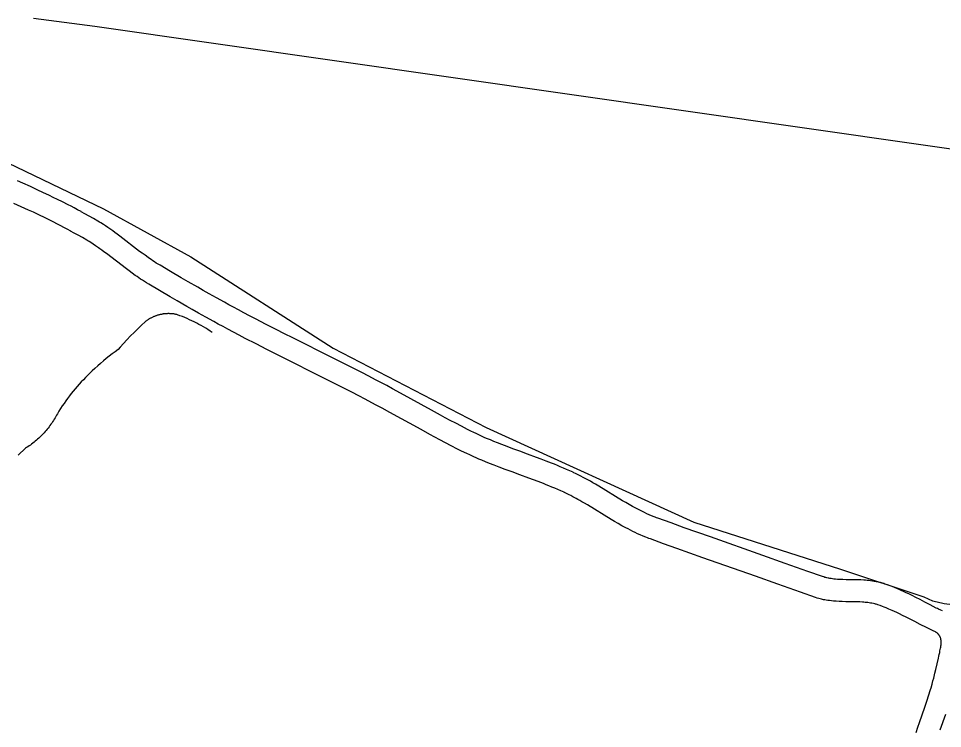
# Model space of a CAD drawing. Extents: x 3177185 to 3215018, y 812988 to 838321.
# Drawn here: x 3189570 to 3190830, y 832662 to 833629 of the extents above; entities that cross this region are included whole.
import ezdxf

# ---------------------------------------------------------------- set-up
doc = ezdxf.new("R2010")
doc.units = 0
doc.layers.add('V-ROAD-CNTR', color=7, linetype='Continuous')
doc.layers.add('V-TOPO-SHOR', color=7, linetype='Continuous')

msp = doc.modelspace()

# ---------------------------------------------------------------- linework, layer by layer
at = {"layer": 'V-ROAD-CNTR'}
for points in [[(3189655.8, 833366.1), (3189650.9, 833368.7), (3189646.3, 833371.1), (3189642, 833373.4), (3189637.9, 833375.5), (3189630.3, 833379.4), (3189623.7, 833382.7), (3189617.8, 833385.6), (3189612.6, 833388.1), (3189603.6, 833392.3), (3189596.8, 833395.5), (3189586.6, 833400.2), (3189576.4, 833404.8), (3189569.2, 833408)], [(3189641.5, 833339.7), (3189636.7, 833342.3), (3189632.3, 833344.6), (3189628.2, 833346.8), (3189624.3, 833348.8), (3189616.9, 833352.6), (3189610.4, 833355.8), (3189604.7, 833358.6), (3189599.7, 833361), (3189590.8, 833365.2), (3189584.2, 833368.3), (3189574.2, 833372.9), (3189564.1, 833377.4)], [(3190326.3, 833010.8), (3190321.8, 833012.8), (3190317.3, 833014.8), (3190313, 833016.6), (3190308.8, 833018.4), (3190304.8, 833020.1), (3190300.8, 833021.7), (3190297, 833023.2), (3190289.6, 833026), (3190282.7, 833028.7), (3190276.2, 833031.1), (3190264.1, 833035.6), (3190253.5, 833039.5), (3190244.3, 833042.9), (3190236.3, 833045.9), (3190229.3, 833048.5), (3190223.3, 833050.9), (3190218.1, 833053), (3190213.5, 833054.9), (3190209.5, 833056.6), (3190206.1, 833058), (3190203.1, 833059.3), (3190197.8, 833061.7), (3190194, 833063.5), (3190191.1, 833064.9), (3190186.8, 833067), (3190182.5, 833069.1), (3190174.1, 833073.5), (3190166.2, 833077.6), (3190158.9, 833081.5), (3190152, 833085.2), (3190145.5, 833088.7), (3190133.4, 833095.3), (3190090.9, 833118.8), (3190080.2, 833124.6), (3190072.2, 833129), (3190066.1, 833132.2), (3190057, 833137), (3190047.8, 833141.8), (3190038.1, 833146.8), (3190029.1, 833151.4), (3190012.1, 833160), (3189997.2, 833167.5), (3189945.1, 833193.6), (3189932.1, 833200.2), (3189922.4, 833205.1), (3189907.8, 833212.5), (3189893.3, 833220), (3189885, 833224.3), (3189877.3, 833228.3), (3189870.1, 833232.2), (3189863.4, 833235.8), (3189857, 833239.2), (3189851.1, 833242.5), (3189840.1, 833248.6), (3189830.4, 833254), (3189822, 833258.8), (3189814.6, 833263), (3189801.7, 833270.4), (3189792.1, 833276), (3189777.6, 833284.5), (3189763.3, 833293), (3189760.6, 833294.6), (3189758.1, 833296.1), (3189755.7, 833297.7), (3189753.4, 833299.2), (3189751.2, 833300.7), (3189749, 833302.2), (3189746.9, 833303.6), (3189742.9, 833306.6), (3189739.1, 833309.3), (3189735.5, 833312), (3189708.3, 833332.9), (3189704.8, 833335.5), (3189701.6, 833337.8), (3189698.9, 833339.8), (3189696.4, 833341.6), (3189692.1, 833344.5), (3189688.8, 833346.7), (3189686.3, 833348.4), (3189682.5, 833350.7), (3189680.6, 833351.9), (3189678.6, 833353.1), (3189672.4, 833356.8), (3189666.5, 833360.1), (3189661, 833363.2), (3189655.8, 833366)], [(3190313.9, 832983.5), (3190309.5, 832985.4), (3190305.3, 832987.3), (3190301.3, 832989), (3190297.3, 832990.7), (3190293.4, 832992.3), (3190289.7, 832993.8), (3190286, 832995.3), (3190278.8, 832998.1), (3190272.1, 833000.6), (3190265.7, 833003), (3190253.7, 833007.4), (3190243.1, 833011.3), (3190233.8, 833014.8), (3190225.6, 833017.8), (3190218.5, 833020.6), (3190212.2, 833023), (3190206.8, 833025.2), (3190202, 833027.2), (3190197.8, 833028.9), (3190194.2, 833030.5), (3190190.9, 833031.9), (3190185.4, 833034.4), (3190181.2, 833036.3), (3190178.1, 833037.8), (3190173.4, 833040.1), (3190168.8, 833042.4), (3190160.2, 833046.9), (3190152.2, 833051.1), (3190144.7, 833055.1), (3190137.7, 833058.8), (3190131.2, 833062.4), (3190119, 833069), (3190076.5, 833092.5), (3190065.9, 833098.2), (3190058, 833102.5), (3190052, 833105.7), (3190043, 833110.5), (3190034, 833115.1), (3190024.5, 833120.1), (3190015.5, 833124.7), (3189998.5, 833133.2), (3189983.7, 833140.7), (3189931.6, 833166.8), (3189918.6, 833173.4), (3189908.8, 833178.3), (3189894.2, 833185.8), (3189879.5, 833193.3), (3189871.1, 833197.7), (3189863.3, 833201.8), (3189855.9, 833205.7), (3189849.1, 833209.4), (3189842.7, 833212.9), (3189836.7, 833216.2), (3189825.5, 833222.4), (3189815.7, 833227.9), (3189807.1, 833232.7), (3189799.7, 833237), (3189786.7, 833244.5), (3189777, 833250.1), (3189762.4, 833258.6), (3189747.9, 833267.2), (3189744.9, 833269), (3189742.1, 833270.8), (3189739.4, 833272.5), (3189736.8, 833274.2), (3189734.3, 833275.9), (3189731.9, 833277.5), (3189729.6, 833279.2), (3189725.2, 833282.3), (3189721.2, 833285.3), (3189717.4, 833288.1), (3189690.2, 833308.9), (3189686.9, 833311.4), (3189684, 833313.6), (3189681.4, 833315.4), (3189679.2, 833317), (3189675.3, 833319.7), (3189672.3, 833321.7), (3189670.1, 833323.1), (3189666.7, 833325.3), (3189665, 833326.3), (3189663.3, 833327.3), (3189657.4, 833330.8), (3189651.7, 833334), (3189646.4, 833337), (3189641.4, 833339.7)], [(3190829.6, 832822), (3190827.4, 832823), (3190824.1, 832824.4), (3190822.7, 832825.1), (3190821.3, 832825.8), (3190813, 832830.1), (3190805.7, 832833.9), (3190799.2, 832837.3), (3190793.4, 832840.2), (3190788.4, 832842.7), (3190783.9, 832844.9), (3190780, 832846.7), (3190776.5, 832848.3), (3190773.4, 832849.7), (3190770.7, 832850.9), (3190768.3, 832851.9), (3190764.1, 832853.7), (3190760.9, 832854.9), (3190758.5, 832855.9), (3190754.8, 832857.2), (3190751.1, 832858.5), (3190749.6, 832859), (3190748.1, 832859.5), (3190746.6, 832859.9), (3190745, 832860.4), (3190742.2, 832861), (3190739.4, 832861.6), (3190736.7, 832862.1), (3190734.1, 832862.6), (3190731.6, 832862.9), (3190729.2, 832863.2), (3190726.9, 832863.4), (3190724.7, 832863.6), (3190722.5, 832863.7), (3190718.4, 832864), (3190714.7, 832864.1), (3190711.1, 832864.2), (3190698.5, 832864.4), (3190694, 832864.5), (3190690.1, 832864.6), (3190686.8, 832864.8), (3190684, 832865.1), (3190681.6, 832865.3), (3190679.6, 832865.5), (3190677.8, 832865.8), (3190676.3, 832866), (3190675, 832866.3), (3190673.9, 832866.5), (3190671.9, 832866.9), (3190670.5, 832867.3), (3190669.5, 832867.6), (3190667.9, 832868.1), (3190666.3, 832868.6), (3190646, 832875.7), (3190615.4, 832886.5), (3190584.8, 832897.3), (3190513.3, 832922.6), (3190477.5, 832935.3), (3190459.7, 832941.7), (3190441.9, 832948.1), (3190440, 832948.8), (3190438.3, 832949.5), (3190436.6, 832950.1), (3190433.2, 832951.5), (3190429.9, 832952.9), (3190426.8, 832954.3), (3190423.7, 832955.8), (3190420.8, 832957.2), (3190417.9, 832958.6), (3190415.2, 832960), (3190412.5, 832961.5), (3190409.9, 832962.9), (3190407.4, 832964.2), (3190402.6, 832967), (3190398, 832969.6), (3190393.8, 832972.1), (3190361.2, 832992), (3190357, 832994.5), (3190353.3, 832996.6), (3190350, 832998.5), (3190347.1, 833000.1), (3190344.6, 833001.5), (3190340.1, 833003.9), (3190336.7, 833005.7), (3190334.1, 833007), (3190330.3, 833008.9), (3190326.5, 833010.7)], [(3190817.2, 832794.7), (3190815, 832795.6), (3190811.6, 832797.2), (3190809.7, 832798.1), (3190807.7, 832799), (3190799.2, 832803.5), (3190791.8, 832807.3), (3190785.5, 832810.6), (3190780, 832813.4), (3190775.2, 832815.8), (3190771, 832817.8), (3190767.3, 832819.6), (3190764.1, 832821), (3190761.3, 832822.3), (3190758.8, 832823.4), (3190756.7, 832824.3), (3190752.9, 832825.9), (3190750, 832827), (3190747.9, 832827.8), (3190744.7, 832829), (3190741.5, 832830.1), (3190740.5, 832830.5), (3190739.5, 832830.8), (3190738.5, 832831), (3190737.6, 832831.3), (3190735.5, 832831.8), (3190733.6, 832832.2), (3190731.6, 832832.6), (3190729.7, 832832.9), (3190727.9, 832833.1), (3190726, 832833.3), (3190724.2, 832833.5), (3190722.4, 832833.7), (3190720.6, 832833.8), (3190717.1, 832834), (3190713.7, 832834.1), (3190710.5, 832834.2), (3190697.9, 832834.4), (3190693, 832834.5), (3190688.7, 832834.7), (3190684.8, 832834.9), (3190681.3, 832835.2), (3190678.3, 832835.5), (3190675.6, 832835.8), (3190673.3, 832836.1), (3190671.2, 832836.5), (3190669.4, 832836.8), (3190667.7, 832837.1), (3190665, 832837.8), (3190662.8, 832838.3), (3190661.2, 832838.7), (3190658.8, 832839.4), (3190656.6, 832840.2), (3190636, 832847.4), (3190605.4, 832858.2), (3190574.8, 832869), (3190503.2, 832894.4), (3190467.5, 832907.1), (3190449.6, 832913.5), (3190431.6, 832919.9), (3190429.6, 832920.7), (3190427.5, 832921.5), (3190425.5, 832922.3), (3190421.6, 832923.8), (3190417.8, 832925.5), (3190414.2, 832927.1), (3190410.8, 832928.7), (3190407.5, 832930.3), (3190404.3, 832931.9), (3190401.3, 832933.5), (3190398.3, 832935), (3190395.5, 832936.5), (3190392.8, 832938), (3190387.6, 832941), (3190382.8, 832943.8), (3190378.3, 832946.4), (3190345.8, 832966.3), (3190341.8, 832968.6), (3190338.3, 832970.6), (3190335.3, 832972.4), (3190332.6, 832973.9), (3190330.3, 832975.2), (3190326.1, 832977.4), (3190323.1, 832979), (3190320.8, 832980.1), (3190317.3, 832981.8), (3190313.7, 832983.5)], [(3190793.9, 832656.3), (3190796.3, 832663.4), (3190798.4, 832669.5), (3190805.8, 832690.8), (3190807.6, 832696.1), (3190808.9, 832700), (3190810.8, 832706), (3190811.7, 832708.9), (3190812.6, 832711.8), (3190813.5, 832714.6), (3190814.2, 832717.1), (3190815.6, 832722), (3190816.7, 832726.3), (3190817.7, 832730.1), (3190819.3, 832736.8), (3190820.5, 832741.9), (3190822.3, 832749.5), (3190824.1, 832757.2), (3190824.7, 832760), (3190825.3, 832762.6), (3190825.9, 832765), (3190826.3, 832767.2), (3190826.7, 832769.2), (3190827.1, 832771), (3190827.3, 832772.6), (3190827.5, 832774.1), (3190827.7, 832775.5), (3190827.8, 832776.7), (3190827.8, 832777.8), (3190827.8, 832778.8), (3190827.8, 832779.6), (3190827.8, 832780.4), (3190827.7, 832781.2), (3190827.7, 832781.8), (3190827.6, 832782.4), (3190827.5, 832782.9), (3190827.4, 832783.4), (3190827.3, 832783.8), (3190827.3, 832784.1), (3190827, 832785), (3190826.8, 832785.6), (3190826.6, 832786.1), (3190826.4, 832786.5), (3190826.3, 832786.9), (3190826.1, 832787.2), (3190825.7, 832787.9), (3190825.5, 832788.3), (3190825.3, 832788.5), (3190824.9, 832789.1), (3190824.5, 832789.6), (3190824.3, 832789.9), (3190824, 832790.2), (3190823.7, 832790.5), (3190823.5, 832790.7), (3190823.3, 832790.9), (3190822.7, 832791.4), (3190822.2, 832791.8), (3190821.7, 832792.2), (3190821.2, 832792.5), (3190820.7, 832792.8), (3190820.3, 832793.1), (3190819.1, 832793.7), (3190818.1, 832794.2), (3190817, 832794.8)], [(3190826.7, 832659.8), (3190834.1, 832681.1)]]:
    msp.add_lwpolyline(points, dxfattribs=at)
at = {"layer": 'V-TOPO-SHOR'}
for points in [[(3191147.5, 833414.8), (3190965, 833433.6), (3189674.2, 833618.7), (3189591, 833629.5)], [(3189531.7, 833443.9), (3189686.4, 833369.8), (3189805.3, 833304.7), (3189999.4, 833180.1), (3190207.9, 833071.8), (3190491, 832942.9), (3190690.6, 832878.8), (3190804.2, 832841), (3190815.9, 832835.7), (3190822.5, 832834.3), (3190831.9, 832832), (3190843.5, 832830.5), (3190852.4, 832830.8), (3190866, 832833.8), (3190871.2, 832836.2), (3190876.8, 832839.4), (3190913.4, 832857.5), (3190959.3, 832885.7), (3190932.2, 832798.4)], [(3189834.5, 833201.3), (3189831.5, 833203.3), (3189828.5, 833205.3), (3189825.5, 833207.1), (3189822.5, 833209), (3189819.4, 833210.7), (3189816.3, 833212.5), (3189813.2, 833214.1), (3189810, 833215.8), (3189806.8, 833217.3), (3189803.6, 833218.8), (3189800.3, 833220.3), (3189797, 833221.7), (3189793.8, 833223), (3189790.4, 833224.3), (3189787.1, 833225.5), (3189786.3, 833225.8), (3189785.5, 833225.9), (3189784.6, 833226.1), (3189783.7, 833226.3), (3189782.8, 833226.4), (3189782, 833226.6), (3189781.1, 833226.7), (3189780.2, 833226.8), (3189779.3, 833226.9), (3189778.4, 833226.9), (3189777.5, 833227), (3189776.6, 833227), (3189775.7, 833227.1), (3189774.9, 833227.1), (3189774, 833227.1), (3189773.1, 833227), (3189772.2, 833227), (3189771.3, 833227), (3189770.4, 833226.9), (3189769.5, 833226.8), (3189768.6, 833226.7), (3189767.7, 833226.6), (3189766.9, 833226.5), (3189766, 833226.3), (3189765.1, 833226.1), (3189764.2, 833226), (3189763.4, 833225.8), (3189762.5, 833225.6), (3189761.6, 833225.4), (3189760.8, 833225.1), (3189759.9, 833224.9), (3189759.1, 833224.6), (3189758.2, 833224.3), (3189757.4, 833224), (3189756.5, 833223.7), (3189755.7, 833223.4), (3189754.9, 833223), (3189754.1, 833222.7), (3189753.3, 833222.3), (3189752.5, 833221.9), (3189751.7, 833221.5), (3189750.9, 833221.1), (3189750.1, 833220.7), (3189749.3, 833220.3), (3189748.5, 833219.8), (3189747.8, 833219.3), (3189747, 833218.9), (3189746.3, 833218.4), (3189745.5, 833217.9), (3189744.8, 833217.4), (3189744.1, 833216.8), (3189743.4, 833216.3), (3189743, 833215.9), (3189737.8, 833211.2), (3189732.8, 833206.4), (3189727.9, 833201.5), (3189723, 833196.6), (3189718.2, 833191.5), (3189713.5, 833186.4), (3189708.9, 833181.2), (3189706.4, 833178.2), (3189702.2, 833175.2), (3189698.1, 833172.2), (3189694, 833169.1), (3189690, 833165.9), (3189686, 833162.6), (3189682.1, 833159.3), (3189678.3, 833155.9), (3189674.5, 833152.4), (3189670.7, 833148.9), (3189667.1, 833145.3), (3189663.5, 833141.7), (3189661.9, 833140), (3189658.9, 833137), (3189656, 833134), (3189653.2, 833131), (3189650.4, 833127.9), (3189647.6, 833124.7), (3189644.9, 833121.5), (3189642.3, 833118.3), (3189639.7, 833115), (3189637.2, 833111.6), (3189634.8, 833108.2), (3189632.4, 833104.8), (3189630, 833101.3)], [(3189630, 833101.3), (3189627.7, 833097.8), (3189625.5, 833094.3), (3189623.4, 833090.7), (3189623.3, 833090.5), (3189622.3, 833088.7), (3189621.3, 833086.8), (3189620.2, 833085), (3189619.2, 833083.2), (3189618.1, 833081.4), (3189616.9, 833079.7), (3189615.8, 833077.9), (3189614.6, 833076.2), (3189613.3, 833074.5), (3189612.1, 833072.8), (3189610.8, 833071.1), (3189609.5, 833069.5), (3189608.1, 833067.9), (3189606.8, 833066.3), (3189605.4, 833064.7), (3189604, 833063.2), (3189602.5, 833061.7), (3189601, 833060.2), (3189599.5, 833058.7), (3189598, 833057.3), (3189596.4, 833055.9), (3189594.9, 833054.5), (3189593.3, 833053.1), (3189591.6, 833051.8), (3189590, 833050.5), (3189588.3, 833049.2), (3189586.6, 833048), (3189584.9, 833046.8), (3189583.2, 833045.6), (3189581.4, 833044.4), (3189580.1, 833043.6), (3189569.7, 833034.3)]]:
    msp.add_lwpolyline(points, dxfattribs=at)

doc.saveas('drawing.dxf')
